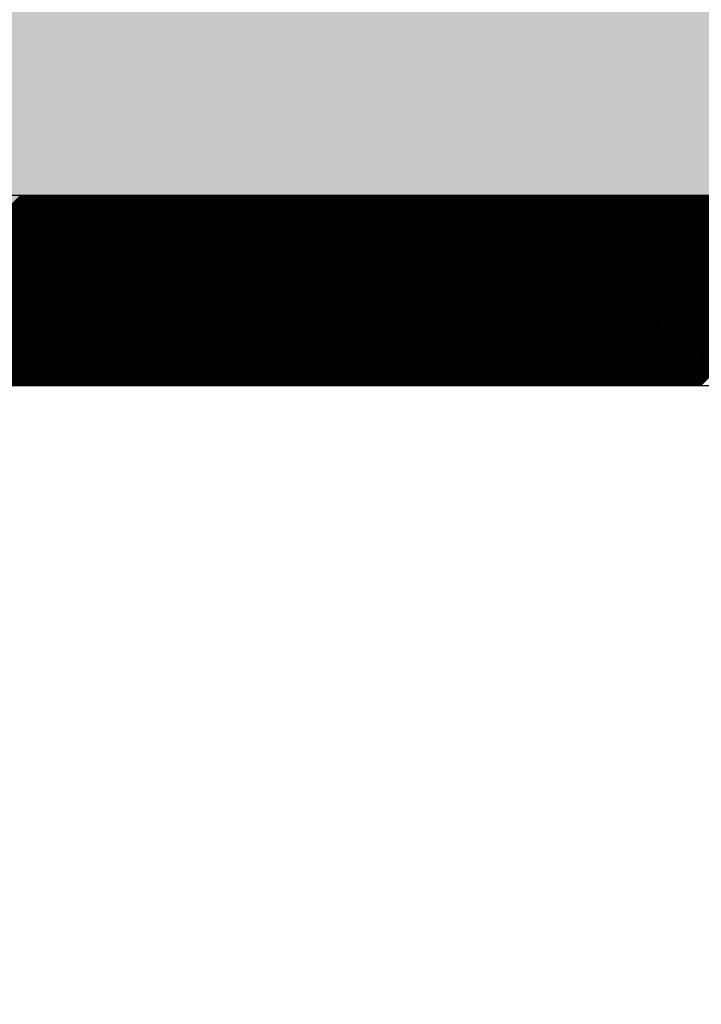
# Model space of a CAD drawing. Extents: x 3940905 to 4145695, y 925352 to 1109797.
# Tile 264 of 656: x 3979887 to 3979977, y 1099017 to 1099146. Entities that reach past the tile are written whole.
import ezdxf

# ---------------------------------------------------------------- set-up
doc = ezdxf.new("R2010")
doc.units = 0
doc.header["$LTSCALE"] = 750
doc.header["$MEASUREMENT"] = 0
doc.layers.get('0').update_dxf_attribs({"linetype": 'CONTINUOUS', "lineweight": 0})
doc.layers.add('CKD Equipments', color=252, linetype='CONTINUOUS', lineweight=0)
doc.layers.add('COLUMN', color=1, linetype='CONTINUOUS', lineweight=9)

# ---------------------------------------------------------------- blocks, each defined once
blk = doc.blocks.new('COLUMN')
at = {"layer": 'COLUMN'}
h = blk.add_hatch(color=1, dxfattribs=at)
h.dxf.hatch_style = 1
h.paths.add_polyline_path([(2683498.96, 965771.06), (2684447.96, 965771.06), (2684447.96, 965331.06), (2683498.96, 965331.06)])
h.paths.add_polyline_path([(2684237.96, 970191.06), (2683498.96, 970191.06), (2683498.96, 969191.06), (2684237.96, 969191.06)])
h.paths.add_polyline_path([(2687442.96, 969266.06), (2687037.96, 969266.06), (2687037.96, 970031.06), (2687442.96, 970031.06)])
h.paths.add_polyline_path([(2687107.96, 972041.45), (2687643.96, 972041.45), (2687643.96, 971756.06), (2687107.96, 971756.06)])
h.paths.add_polyline_path([(2683498.96, 973491.06), (2684407.96, 973491.06), (2684407.96, 973041.06), (2683498.96, 973041.06)])
h.paths.add_polyline_path([(2683648.96, 975761.06), (2683977.96, 975761.06), (2683977.96, 975211.06), (2683648.96, 975211.06)])
h.paths.add_polyline_path([(2686977.96, 975811.06), (2687727.96, 975811.06), (2687727.96, 975476.06), (2686977.96, 975476.06)])
h.paths.add_polyline_path([(2689868.96, 975851.06), (2689027.96, 975851.06), (2689027.96, 975556.06), (2689868.96, 975556.06)])
h.paths.add_polyline_path([(2686977.96, 973346.06), (2687643.96, 973346.06), (2687643.96, 973116.06), (2686977.96, 973116.06)])
h.paths.add_polyline_path([(2683823.96, 977646.06), (2684028.96, 977646.06), (2684028.96, 977211.06), (2683823.96, 977211.06)])
h.paths.add_polyline_path([(2683823.96, 979911.06), (2684103.96, 979911.06), (2684103.96, 980241.06), (2683823.96, 980241.06)])
h.paths.add_polyline_path([(2687803.96, 979891.06), (2688003.96, 979891.06), (2688003.96, 980241.06), (2687803.96, 980241.06)])
h.paths.add_polyline_path([(2691583.96, 979836.06), (2692013.96, 979836.06), (2692013.96, 980241.06), (2691583.96, 980241.06)])
h.paths.add_polyline_path([(2691695.96, 977346.06), (2692013.96, 977346.06), (2692013.96, 976786.06), (2691695.96, 976786.06)])
h.paths.add_polyline_path([(2687442.96, 965841.06), (2686812.96, 965841.06), (2686812.96, 965401.06), (2687442.96, 965401.06)])
h.paths.add_polyline_path([(2687467.96, 963421.06), (2686702.96, 963421.06), (2686702.96, 962976.06), (2687467.96, 962976.06)])
h.paths.add_polyline_path([(2684167.96, 963191.06), (2683398.96, 963191.06), (2683398.96, 962446.06), (2684167.96, 962446.06)])
h.paths.add_polyline_path([(2684447.96, 958916.06), (2683398.96, 958916.06), (2683398.96, 959356.06), (2684447.96, 959356.06)])
h.paths.add_polyline_path([(2684447.96, 957356.06), (2683413.96, 957356.06), (2683413.96, 956916.06), (2684447.96, 956916.06)])
h.paths.add_polyline_path([(2687457.96, 957436.06), (2686707.96, 957436.06), (2686707.96, 956996.06), (2687457.96, 956996.06)])
h.paths.add_polyline_path([(2687452.96, 959516.06), (2686692.96, 959516.06), (2686692.96, 959086.06), (2687452.96, 959086.06)])
h.paths.add_polyline_path([(2683413.96, 953326.06), (2684312.96, 953326.06), (2684312.96, 953776.06), (2683413.96, 953776.06)])
h.paths.add_polyline_path([(2683293.96, 952396.06), (2683767.96, 952396.06), (2683767.96, 951976.06), (2683293.96, 951976.06)])
h.paths.add_polyline_path([(2682463.96, 977841.06), (2681833.96, 977841.06), (2681833.96, 977051.06), (2682463.96, 977051.06)])
at = {"color": 2}
blk.add_lwpolyline([(2682463.96, 977841.06), (2681833.96, 977841.06), (2681833.96, 977051.06), (2682463.96, 977051.06)], close=True, dxfattribs=at)
at = {"layer": 'COLUMN', "color": 1}
blk.add_lwpolyline([(2682463.96, 977841.06), (2681833.96, 977841.06), (2681833.96, 977051.06), (2682463.96, 977051.06)], close=True, dxfattribs=at)

msp = doc.modelspace()

# ---------------------------------------------------------------- linework, layer by layer
at = {"layer": 'CKD Equipments', "lineweight": -2, "ltscale": 0.2}
for p, q in [((3980462.62, 1099123.33), (3979797.62, 1099123.33)), ((3980462.62, 1099123.33), (3979797.62, 1099123.33)), ((3980437.62, 1099098.33), (3979822.62, 1099098.33))]:
    msp.add_line(p, q, dxfattribs=at)
at = {"layer": 'CKD Equipments', "color": 43, "linetype": 'Continuous', "lineweight": -2, "ltscale": 0.2}
for p, q in [((3979862.27, 1099098.33), (3979887.27, 1099123.33)), ((3979862.45, 1099098.33), (3979887.45, 1099123.33)), ((3979862.62, 1099098.33), (3979887.62, 1099123.33)), ((3979862.8, 1099098.33), (3979887.8, 1099123.33)), ((3979862.98, 1099098.33), (3979887.98, 1099123.33)), ((3979863.15, 1099098.33), (3979888.15, 1099123.33)), ((3979863.33, 1099098.33), (3979888.33, 1099123.33)), ((3979863.51, 1099098.33), (3979888.51, 1099123.33)), ((3979863.68, 1099098.33), (3979888.68, 1099123.33)), ((3979863.86, 1099098.33), (3979888.86, 1099123.33)), ((3979864.04, 1099098.33), (3979889.04, 1099123.33)), ((3979864.21, 1099098.33), (3979889.21, 1099123.33)), ((3979864.39, 1099098.33), (3979889.39, 1099123.33)), ((3979864.57, 1099098.33), (3979889.57, 1099123.33)), ((3979864.74, 1099098.33), (3979889.74, 1099123.33)), ((3979864.92, 1099098.33), (3979889.92, 1099123.33)), ((3979865.1, 1099098.33), (3979890.1, 1099123.33)), ((3979865.27, 1099098.33), (3979890.27, 1099123.33)), ((3979865.45, 1099098.33), (3979890.45, 1099123.33)), ((3979865.63, 1099098.33), (3979890.63, 1099123.33)), ((3979865.8, 1099098.33), (3979890.8, 1099123.33)), ((3979865.98, 1099098.33), (3979890.98, 1099123.33)), ((3979866.16, 1099098.33), (3979891.16, 1099123.33)), ((3979866.34, 1099098.33), (3979891.34, 1099123.33)), ((3979866.51, 1099098.33), (3979891.51, 1099123.33)), ((3979866.69, 1099098.33), (3979891.69, 1099123.33)), ((3979866.87, 1099098.33), (3979891.87, 1099123.33)), ((3979867.04, 1099098.33), (3979892.04, 1099123.33)), ((3979867.22, 1099098.33), (3979892.22, 1099123.33)), ((3979867.4, 1099098.33), (3979892.4, 1099123.33)), ((3979867.57, 1099098.33), (3979892.57, 1099123.33)), ((3979867.75, 1099098.33), (3979892.75, 1099123.33)), ((3979867.93, 1099098.33), (3979892.93, 1099123.33)), ((3979868.1, 1099098.33), (3979893.1, 1099123.33)), ((3979868.28, 1099098.33), (3979893.28, 1099123.33)), ((3979868.46, 1099098.33), (3979893.46, 1099123.33)), ((3979868.63, 1099098.33), (3979893.63, 1099123.33)), ((3979868.81, 1099098.33), (3979893.81, 1099123.33)), ((3979868.99, 1099098.33), (3979893.99, 1099123.33)), ((3979869.16, 1099098.33), (3979894.16, 1099123.33)), ((3979869.34, 1099098.33), (3979894.34, 1099123.33)), ((3979869.52, 1099098.33), (3979894.52, 1099123.33)), ((3979869.69, 1099098.33), (3979894.69, 1099123.33)), ((3979869.87, 1099098.33), (3979894.87, 1099123.33)), ((3979870.05, 1099098.33), (3979895.05, 1099123.33)), ((3979870.22, 1099098.33), (3979895.22, 1099123.33)), ((3979870.4, 1099098.33), (3979895.4, 1099123.33)), ((3979870.58, 1099098.33), (3979895.58, 1099123.33)), ((3979870.75, 1099098.33), (3979895.75, 1099123.33)), ((3979870.93, 1099098.33), (3979895.93, 1099123.33)), ((3979871.11, 1099098.33), (3979896.11, 1099123.33)), ((3979871.28, 1099098.33), (3979896.28, 1099123.33)), ((3979871.46, 1099098.33), (3979896.46, 1099123.33)), ((3979871.64, 1099098.33), (3979896.64, 1099123.33)), ((3979871.82, 1099098.33), (3979896.82, 1099123.33)), ((3979871.99, 1099098.33), (3979896.99, 1099123.33)), ((3979872.17, 1099098.33), (3979897.17, 1099123.33)), ((3979872.35, 1099098.33), (3979897.35, 1099123.33)), ((3979872.52, 1099098.33), (3979897.52, 1099123.33)), ((3979872.7, 1099098.33), (3979897.7, 1099123.33)), ((3979872.88, 1099098.33), (3979897.88, 1099123.33)), ((3979873.05, 1099098.33), (3979898.05, 1099123.33)), ((3979873.23, 1099098.33), (3979898.23, 1099123.33)), ((3979873.41, 1099098.33), (3979898.41, 1099123.33)), ((3979873.58, 1099098.33), (3979898.58, 1099123.33)), ((3979873.76, 1099098.33), (3979898.76, 1099123.33)), ((3979873.94, 1099098.33), (3979898.94, 1099123.33)), ((3979874.11, 1099098.33), (3979899.11, 1099123.33)), ((3979874.29, 1099098.33), (3979899.29, 1099123.33)), ((3979874.47, 1099098.33), (3979899.47, 1099123.33)), ((3979874.64, 1099098.33), (3979899.64, 1099123.33)), ((3979874.82, 1099098.33), (3979899.82, 1099123.33)), ((3979875, 1099098.33), (3979900, 1099123.33)), ((3979875.17, 1099098.33), (3979900.17, 1099123.33)), ((3979875.35, 1099098.33), (3979900.35, 1099123.33)), ((3979875.53, 1099098.33), (3979900.53, 1099123.33)), ((3979875.7, 1099098.33), (3979900.7, 1099123.33)), ((3979875.88, 1099098.33), (3979900.88, 1099123.33)), ((3979876.06, 1099098.33), (3979901.06, 1099123.33)), ((3979876.23, 1099098.33), (3979901.23, 1099123.33)), ((3979876.41, 1099098.33), (3979901.41, 1099123.33)), ((3979876.59, 1099098.33), (3979901.59, 1099123.33)), ((3979876.77, 1099098.33), (3979901.77, 1099123.33)), ((3979876.94, 1099098.33), (3979901.94, 1099123.33)), ((3979877.12, 1099098.33), (3979902.12, 1099123.33)), ((3979877.3, 1099098.33), (3979902.3, 1099123.33)), ((3979877.47, 1099098.33), (3979902.47, 1099123.33)), ((3979877.65, 1099098.33), (3979902.65, 1099123.33)), ((3979877.83, 1099098.33), (3979902.83, 1099123.33)), ((3979878, 1099098.33), (3979903, 1099123.33)), ((3979878.18, 1099098.33), (3979903.18, 1099123.33)), ((3979878.36, 1099098.33), (3979903.36, 1099123.33)), ((3979878.53, 1099098.33), (3979903.53, 1099123.33)), ((3979878.71, 1099098.33), (3979903.71, 1099123.33)), ((3979878.89, 1099098.33), (3979903.89, 1099123.33)), ((3979879.06, 1099098.33), (3979904.06, 1099123.33)), ((3979879.24, 1099098.33), (3979904.24, 1099123.33)), ((3979879.42, 1099098.33), (3979904.42, 1099123.33)), ((3979879.59, 1099098.33), (3979904.59, 1099123.33)), ((3979879.77, 1099098.33), (3979904.77, 1099123.33)), ((3979879.95, 1099098.33), (3979904.95, 1099123.33)), ((3979880.12, 1099098.33), (3979905.12, 1099123.33)), ((3979880.3, 1099098.33), (3979905.3, 1099123.33)), ((3979880.48, 1099098.33), (3979905.48, 1099123.33)), ((3979880.65, 1099098.33), (3979905.65, 1099123.33)), ((3979880.83, 1099098.33), (3979905.83, 1099123.33)), ((3979881.01, 1099098.33), (3979906.01, 1099123.33)), ((3979881.18, 1099098.33), (3979906.18, 1099123.33)), ((3979881.36, 1099098.33), (3979906.36, 1099123.33)), ((3979881.54, 1099098.33), (3979906.54, 1099123.33)), ((3979881.71, 1099098.33), (3979906.71, 1099123.33)), ((3979881.89, 1099098.33), (3979906.89, 1099123.33)), ((3979882.07, 1099098.33), (3979907.07, 1099123.33)), ((3979882.25, 1099098.33), (3979907.25, 1099123.33)), ((3979882.42, 1099098.33), (3979907.42, 1099123.33)), ((3979882.6, 1099098.33), (3979907.6, 1099123.33)), ((3979882.78, 1099098.33), (3979907.78, 1099123.33)), ((3979882.95, 1099098.33), (3979907.95, 1099123.33)), ((3979883.13, 1099098.33), (3979908.13, 1099123.33)), ((3979883.31, 1099098.33), (3979908.31, 1099123.33)), ((3979883.48, 1099098.33), (3979908.48, 1099123.33)), ((3979883.66, 1099098.33), (3979908.66, 1099123.33)), ((3979883.84, 1099098.33), (3979908.84, 1099123.33)), ((3979884.01, 1099098.33), (3979909.01, 1099123.33)), ((3979884.19, 1099098.33), (3979909.19, 1099123.33)), ((3979884.37, 1099098.33), (3979909.37, 1099123.33)), ((3979884.54, 1099098.33), (3979909.54, 1099123.33)), ((3979884.72, 1099098.33), (3979909.72, 1099123.33)), ((3979884.9, 1099098.33), (3979909.9, 1099123.33)), ((3979885.07, 1099098.33), (3979910.07, 1099123.33)), ((3979885.25, 1099098.33), (3979910.25, 1099123.33)), ((3979885.43, 1099098.33), (3979910.43, 1099123.33)), ((3979885.6, 1099098.33), (3979910.6, 1099123.33)), ((3979885.78, 1099098.33), (3979910.78, 1099123.33)), ((3979885.96, 1099098.33), (3979910.96, 1099123.33)), ((3979886.13, 1099098.33), (3979911.13, 1099123.33)), ((3979886.31, 1099098.33), (3979911.31, 1099123.33)), ((3979886.49, 1099098.33), (3979911.49, 1099123.33)), ((3979886.66, 1099098.33), (3979911.66, 1099123.33)), ((3979886.84, 1099098.33), (3979911.84, 1099123.33)), ((3979887.02, 1099098.33), (3979912.02, 1099123.33)), ((3979887.19, 1099098.33), (3979912.19, 1099123.33)), ((3979887.37, 1099098.33), (3979912.37, 1099123.33)), ((3979887.55, 1099098.33), (3979912.55, 1099123.33)), ((3979887.73, 1099098.33), (3979912.73, 1099123.33)), ((3979887.9, 1099098.33), (3979912.9, 1099123.33)), ((3979888.08, 1099098.33), (3979913.08, 1099123.33)), ((3979888.26, 1099098.33), (3979913.26, 1099123.33)), ((3979888.43, 1099098.33), (3979913.43, 1099123.33)), ((3979888.61, 1099098.33), (3979913.61, 1099123.33)), ((3979888.79, 1099098.33), (3979913.79, 1099123.33)), ((3979888.96, 1099098.33), (3979913.96, 1099123.33)), ((3979889.14, 1099098.33), (3979914.14, 1099123.33)), ((3979889.32, 1099098.33), (3979914.32, 1099123.33)), ((3979889.49, 1099098.33), (3979914.49, 1099123.33)), ((3979889.67, 1099098.33), (3979914.67, 1099123.33)), ((3979889.85, 1099098.33), (3979914.85, 1099123.33)), ((3979890.02, 1099098.33), (3979915.02, 1099123.33)), ((3979890.2, 1099098.33), (3979915.2, 1099123.33)), ((3979890.38, 1099098.33), (3979915.38, 1099123.33)), ((3979890.55, 1099098.33), (3979915.55, 1099123.33)), ((3979890.73, 1099098.33), (3979915.73, 1099123.33)), ((3979890.91, 1099098.33), (3979915.91, 1099123.33)), ((3979891.08, 1099098.33), (3979916.08, 1099123.33)), ((3979891.26, 1099098.33), (3979916.26, 1099123.33)), ((3979891.44, 1099098.33), (3979916.44, 1099123.33)), ((3979891.61, 1099098.33), (3979916.61, 1099123.33)), ((3979891.79, 1099098.33), (3979916.79, 1099123.33)), ((3979891.97, 1099098.33), (3979916.97, 1099123.33)), ((3979892.14, 1099098.33), (3979917.14, 1099123.33)), ((3979892.32, 1099098.33), (3979917.32, 1099123.33)), ((3979892.5, 1099098.33), (3979917.5, 1099123.33)), ((3979892.67, 1099098.33), (3979917.67, 1099123.33)), ((3979892.85, 1099098.33), (3979917.85, 1099123.33)), ((3979893.03, 1099098.33), (3979918.03, 1099123.33)), ((3979893.21, 1099098.33), (3979918.21, 1099123.33)), ((3979893.38, 1099098.33), (3979918.38, 1099123.33)), ((3979893.56, 1099098.33), (3979918.56, 1099123.33)), ((3979893.74, 1099098.33), (3979918.74, 1099123.33)), ((3979893.91, 1099098.33), (3979918.91, 1099123.33)), ((3979894.09, 1099098.33), (3979919.09, 1099123.33)), ((3979894.27, 1099098.33), (3979919.27, 1099123.33)), ((3979894.44, 1099098.33), (3979919.44, 1099123.33)), ((3979894.62, 1099098.33), (3979919.62, 1099123.33)), ((3979894.8, 1099098.33), (3979919.8, 1099123.33)), ((3979894.97, 1099098.33), (3979919.97, 1099123.33)), ((3979895.15, 1099098.33), (3979920.15, 1099123.33)), ((3979895.33, 1099098.33), (3979920.33, 1099123.33)), ((3979895.5, 1099098.33), (3979920.5, 1099123.33)), ((3979895.68, 1099098.33), (3979920.68, 1099123.33)), ((3979895.86, 1099098.33), (3979920.86, 1099123.33)), ((3979896.03, 1099098.33), (3979921.03, 1099123.33)), ((3979896.21, 1099098.33), (3979921.21, 1099123.33)), ((3979896.39, 1099098.33), (3979921.39, 1099123.33)), ((3979896.56, 1099098.33), (3979921.56, 1099123.33)), ((3979896.74, 1099098.33), (3979921.74, 1099123.33)), ((3979896.92, 1099098.33), (3979921.92, 1099123.33)), ((3979897.09, 1099098.33), (3979922.09, 1099123.33)), ((3979897.27, 1099098.33), (3979922.27, 1099123.33)), ((3979897.45, 1099098.33), (3979922.45, 1099123.33)), ((3979897.62, 1099098.33), (3979922.62, 1099123.33)), ((3979897.8, 1099098.33), (3979922.8, 1099123.33)), ((3979897.98, 1099098.33), (3979922.98, 1099123.33)), ((3979898.16, 1099098.33), (3979923.16, 1099123.33)), ((3979898.33, 1099098.33), (3979923.33, 1099123.33)), ((3979898.51, 1099098.33), (3979923.51, 1099123.33)), ((3979898.69, 1099098.33), (3979923.69, 1099123.33)), ((3979898.86, 1099098.33), (3979923.86, 1099123.33)), ((3979899.04, 1099098.33), (3979924.04, 1099123.33)), ((3979899.22, 1099098.33), (3979924.22, 1099123.33)), ((3979899.39, 1099098.33), (3979924.39, 1099123.33)), ((3979899.57, 1099098.33), (3979924.57, 1099123.33)), ((3979899.75, 1099098.33), (3979924.75, 1099123.33)), ((3979899.92, 1099098.33), (3979924.92, 1099123.33)), ((3979900.1, 1099098.33), (3979925.1, 1099123.33)), ((3979900.28, 1099098.33), (3979925.28, 1099123.33)), ((3979900.45, 1099098.33), (3979925.45, 1099123.33)), ((3979900.63, 1099098.33), (3979925.63, 1099123.33)), ((3979900.81, 1099098.33), (3979925.81, 1099123.33)), ((3979900.98, 1099098.33), (3979925.98, 1099123.33)), ((3979901.16, 1099098.33), (3979926.16, 1099123.33)), ((3979901.34, 1099098.33), (3979926.34, 1099123.33)), ((3979901.51, 1099098.33), (3979926.51, 1099123.33)), ((3979901.69, 1099098.33), (3979926.69, 1099123.33)), ((3979901.87, 1099098.33), (3979926.87, 1099123.33)), ((3979902.04, 1099098.33), (3979927.04, 1099123.33)), ((3979902.22, 1099098.33), (3979927.22, 1099123.33)), ((3979902.4, 1099098.33), (3979927.4, 1099123.33)), ((3979902.57, 1099098.33), (3979927.57, 1099123.33)), ((3979902.75, 1099098.33), (3979927.75, 1099123.33)), ((3979902.93, 1099098.33), (3979927.93, 1099123.33)), ((3979903.1, 1099098.33), (3979928.1, 1099123.33)), ((3979903.28, 1099098.33), (3979928.28, 1099123.33)), ((3979903.46, 1099098.33), (3979928.46, 1099123.33)), ((3979903.64, 1099098.33), (3979928.64, 1099123.33)), ((3979903.81, 1099098.33), (3979928.81, 1099123.33)), ((3979903.99, 1099098.33), (3979928.99, 1099123.33)), ((3979904.17, 1099098.33), (3979929.17, 1099123.33)), ((3979904.34, 1099098.33), (3979929.34, 1099123.33)), ((3979904.52, 1099098.33), (3979929.52, 1099123.33)), ((3979904.7, 1099098.33), (3979929.7, 1099123.33)), ((3979904.87, 1099098.33), (3979929.87, 1099123.33)), ((3979905.05, 1099098.33), (3979930.05, 1099123.33)), ((3979905.23, 1099098.33), (3979930.23, 1099123.33)), ((3979905.4, 1099098.33), (3979930.4, 1099123.33)), ((3979905.58, 1099098.33), (3979930.58, 1099123.33)), ((3979905.76, 1099098.33), (3979930.76, 1099123.33)), ((3979905.93, 1099098.33), (3979930.93, 1099123.33)), ((3979906.11, 1099098.33), (3979931.11, 1099123.33)), ((3979906.29, 1099098.33), (3979931.29, 1099123.33)), ((3979906.46, 1099098.33), (3979931.46, 1099123.33)), ((3979906.64, 1099098.33), (3979931.64, 1099123.33)), ((3979906.82, 1099098.33), (3979931.82, 1099123.33)), ((3979906.99, 1099098.33), (3979931.99, 1099123.33)), ((3979907.17, 1099098.33), (3979932.17, 1099123.33)), ((3979907.35, 1099098.33), (3979932.35, 1099123.33)), ((3979907.52, 1099098.33), (3979932.52, 1099123.33)), ((3979907.7, 1099098.33), (3979932.7, 1099123.33)), ((3979907.88, 1099098.33), (3979932.88, 1099123.33)), ((3979908.05, 1099098.33), (3979933.05, 1099123.33)), ((3979908.23, 1099098.33), (3979933.23, 1099123.33)), ((3979908.41, 1099098.33), (3979933.41, 1099123.33)), ((3979908.58, 1099098.33), (3979933.58, 1099123.33)), ((3979908.76, 1099098.33), (3979933.76, 1099123.33)), ((3979908.94, 1099098.33), (3979933.94, 1099123.33)), ((3979909.12, 1099098.33), (3979934.12, 1099123.33)), ((3979909.29, 1099098.33), (3979934.29, 1099123.33)), ((3979909.47, 1099098.33), (3979934.47, 1099123.33)), ((3979909.65, 1099098.33), (3979934.65, 1099123.33)), ((3979909.82, 1099098.33), (3979934.82, 1099123.33)), ((3979910, 1099098.33), (3979935, 1099123.33)), ((3979910.18, 1099098.33), (3979935.18, 1099123.33)), ((3979910.35, 1099098.33), (3979935.35, 1099123.33)), ((3979910.53, 1099098.33), (3979935.53, 1099123.33)), ((3979910.71, 1099098.33), (3979935.71, 1099123.33)), ((3979910.88, 1099098.33), (3979935.88, 1099123.33)), ((3979911.06, 1099098.33), (3979936.06, 1099123.33)), ((3979911.24, 1099098.33), (3979936.24, 1099123.33)), ((3979911.41, 1099098.33), (3979936.41, 1099123.33)), ((3979911.59, 1099098.33), (3979936.59, 1099123.33)), ((3979911.77, 1099098.33), (3979936.77, 1099123.33)), ((3979911.94, 1099098.33), (3979936.94, 1099123.33)), ((3979912.12, 1099098.33), (3979937.12, 1099123.33)), ((3979912.3, 1099098.33), (3979937.3, 1099123.33)), ((3979912.47, 1099098.33), (3979937.47, 1099123.33)), ((3979912.65, 1099098.33), (3979937.65, 1099123.33)), ((3979912.83, 1099098.33), (3979937.83, 1099123.33)), ((3979913, 1099098.33), (3979938, 1099123.33)), ((3979913.18, 1099098.33), (3979938.18, 1099123.33)), ((3979913.36, 1099098.33), (3979938.36, 1099123.33)), ((3979913.53, 1099098.33), (3979938.53, 1099123.33)), ((3979913.71, 1099098.33), (3979938.71, 1099123.33)), ((3979913.89, 1099098.33), (3979938.89, 1099123.33)), ((3979914.06, 1099098.33), (3979939.06, 1099123.33)), ((3979914.24, 1099098.33), (3979939.24, 1099123.33)), ((3979914.42, 1099098.33), (3979939.42, 1099123.33)), ((3979914.6, 1099098.33), (3979939.6, 1099123.33)), ((3979914.77, 1099098.33), (3979939.77, 1099123.33)), ((3979914.95, 1099098.33), (3979939.95, 1099123.33)), ((3979915.13, 1099098.33), (3979940.13, 1099123.33)), ((3979915.3, 1099098.33), (3979940.3, 1099123.33)), ((3979915.48, 1099098.33), (3979940.48, 1099123.33)), ((3979915.66, 1099098.33), (3979940.66, 1099123.33)), ((3979915.83, 1099098.33), (3979940.83, 1099123.33)), ((3979916.01, 1099098.33), (3979941.01, 1099123.33)), ((3979916.19, 1099098.33), (3979941.19, 1099123.33)), ((3979916.36, 1099098.33), (3979941.36, 1099123.33)), ((3979916.54, 1099098.33), (3979941.54, 1099123.33)), ((3979916.72, 1099098.33), (3979941.72, 1099123.33)), ((3979916.89, 1099098.33), (3979941.89, 1099123.33)), ((3979917.07, 1099098.33), (3979942.07, 1099123.33)), ((3979917.25, 1099098.33), (3979942.25, 1099123.33)), ((3979917.42, 1099098.33), (3979942.42, 1099123.33)), ((3979917.6, 1099098.33), (3979942.6, 1099123.33)), ((3979917.78, 1099098.33), (3979942.78, 1099123.33)), ((3979917.95, 1099098.33), (3979942.95, 1099123.33)), ((3979918.13, 1099098.33), (3979943.13, 1099123.33)), ((3979918.31, 1099098.33), (3979943.31, 1099123.33)), ((3979918.48, 1099098.33), (3979943.48, 1099123.33)), ((3979918.66, 1099098.33), (3979943.66, 1099123.33)), ((3979918.84, 1099098.33), (3979943.84, 1099123.33)), ((3979919.01, 1099098.33), (3979944.01, 1099123.33)), ((3979919.19, 1099098.33), (3979944.19, 1099123.33)), ((3979919.37, 1099098.33), (3979944.37, 1099123.33)), ((3979919.55, 1099098.33), (3979944.55, 1099123.33)), ((3979919.72, 1099098.33), (3979944.72, 1099123.33)), ((3979919.9, 1099098.33), (3979944.9, 1099123.33)), ((3979920.08, 1099098.33), (3979945.08, 1099123.33)), ((3979920.25, 1099098.33), (3979945.25, 1099123.33)), ((3979920.43, 1099098.33), (3979945.43, 1099123.33)), ((3979920.61, 1099098.33), (3979945.61, 1099123.33)), ((3979920.78, 1099098.33), (3979945.78, 1099123.33)), ((3979920.96, 1099098.33), (3979945.96, 1099123.33)), ((3979921.14, 1099098.33), (3979946.14, 1099123.33)), ((3979921.31, 1099098.33), (3979946.31, 1099123.33)), ((3979921.49, 1099098.33), (3979946.49, 1099123.33)), ((3979921.67, 1099098.33), (3979946.67, 1099123.33)), ((3979921.84, 1099098.33), (3979946.84, 1099123.33)), ((3979922.02, 1099098.33), (3979947.02, 1099123.33)), ((3979922.2, 1099098.33), (3979947.2, 1099123.33)), ((3979922.37, 1099098.33), (3979947.37, 1099123.33)), ((3979922.55, 1099098.33), (3979947.55, 1099123.33)), ((3979922.73, 1099098.33), (3979947.73, 1099123.33)), ((3979922.9, 1099098.33), (3979947.9, 1099123.33)), ((3979923.08, 1099098.33), (3979948.08, 1099123.33)), ((3979923.26, 1099098.33), (3979948.26, 1099123.33)), ((3979923.43, 1099098.33), (3979948.43, 1099123.33)), ((3979923.61, 1099098.33), (3979948.61, 1099123.33)), ((3979923.79, 1099098.33), (3979948.79, 1099123.33)), ((3979923.96, 1099098.33), (3979948.96, 1099123.33)), ((3979924.14, 1099098.33), (3979949.14, 1099123.33)), ((3979924.32, 1099098.33), (3979949.32, 1099123.33)), ((3979924.49, 1099098.33), (3979949.49, 1099123.33)), ((3979924.67, 1099098.33), (3979949.67, 1099123.33)), ((3979924.85, 1099098.33), (3979949.85, 1099123.33)), ((3979925.03, 1099098.33), (3979950.03, 1099123.33)), ((3979925.2, 1099098.33), (3979950.2, 1099123.33)), ((3979925.38, 1099098.33), (3979950.38, 1099123.33)), ((3979925.56, 1099098.33), (3979950.56, 1099123.33)), ((3979925.73, 1099098.33), (3979950.73, 1099123.33)), ((3979925.91, 1099098.33), (3979950.91, 1099123.33)), ((3979926.09, 1099098.33), (3979951.09, 1099123.33)), ((3979926.26, 1099098.33), (3979951.26, 1099123.33)), ((3979926.44, 1099098.33), (3979951.44, 1099123.33)), ((3979926.62, 1099098.33), (3979951.62, 1099123.33)), ((3979926.79, 1099098.33), (3979951.79, 1099123.33)), ((3979926.97, 1099098.33), (3979951.97, 1099123.33)), ((3979927.15, 1099098.33), (3979952.15, 1099123.33)), ((3979927.32, 1099098.33), (3979952.32, 1099123.33)), ((3979927.5, 1099098.33), (3979952.5, 1099123.33)), ((3979927.68, 1099098.33), (3979952.68, 1099123.33)), ((3979927.85, 1099098.33), (3979952.85, 1099123.33)), ((3979928.03, 1099098.33), (3979953.03, 1099123.33)), ((3979928.21, 1099098.33), (3979953.21, 1099123.33)), ((3979928.38, 1099098.33), (3979953.38, 1099123.33)), ((3979928.56, 1099098.33), (3979953.56, 1099123.33)), ((3979928.74, 1099098.33), (3979953.74, 1099123.33)), ((3979928.91, 1099098.33), (3979953.91, 1099123.33)), ((3979929.09, 1099098.33), (3979954.09, 1099123.33)), ((3979929.27, 1099098.33), (3979954.27, 1099123.33)), ((3979929.44, 1099098.33), (3979954.44, 1099123.33)), ((3979929.62, 1099098.33), (3979954.62, 1099123.33)), ((3979929.8, 1099098.33), (3979954.8, 1099123.33)), ((3979929.97, 1099098.33), (3979954.97, 1099123.33)), ((3979930.15, 1099098.33), (3979955.15, 1099123.33)), ((3979930.33, 1099098.33), (3979955.33, 1099123.33)), ((3979930.51, 1099098.33), (3979955.51, 1099123.33)), ((3979930.68, 1099098.33), (3979955.68, 1099123.33)), ((3979930.86, 1099098.33), (3979955.86, 1099123.33)), ((3979931.04, 1099098.33), (3979956.04, 1099123.33)), ((3979931.21, 1099098.33), (3979956.21, 1099123.33)), ((3979931.39, 1099098.33), (3979956.39, 1099123.33)), ((3979931.57, 1099098.33), (3979956.57, 1099123.33)), ((3979931.74, 1099098.33), (3979956.74, 1099123.33)), ((3979931.92, 1099098.33), (3979956.92, 1099123.33)), ((3979932.1, 1099098.33), (3979957.1, 1099123.33)), ((3979932.27, 1099098.33), (3979957.27, 1099123.33)), ((3979932.45, 1099098.33), (3979957.45, 1099123.33)), ((3979932.63, 1099098.33), (3979957.63, 1099123.33)), ((3979932.8, 1099098.33), (3979957.8, 1099123.33)), ((3979932.98, 1099098.33), (3979957.98, 1099123.33)), ((3979933.16, 1099098.33), (3979958.16, 1099123.33)), ((3979933.33, 1099098.33), (3979958.33, 1099123.33)), ((3979933.51, 1099098.33), (3979958.51, 1099123.33)), ((3979933.69, 1099098.33), (3979958.69, 1099123.33)), ((3979933.86, 1099098.33), (3979958.86, 1099123.33)), ((3979934.04, 1099098.33), (3979959.04, 1099123.33)), ((3979934.22, 1099098.33), (3979959.22, 1099123.33)), ((3979934.39, 1099098.33), (3979959.39, 1099123.33)), ((3979934.57, 1099098.33), (3979959.57, 1099123.33)), ((3979934.75, 1099098.33), (3979959.75, 1099123.33)), ((3979934.92, 1099098.33), (3979959.92, 1099123.33)), ((3979935.1, 1099098.33), (3979960.1, 1099123.33)), ((3979935.28, 1099098.33), (3979960.28, 1099123.33)), ((3979935.45, 1099098.33), (3979960.45, 1099123.33)), ((3979935.63, 1099098.33), (3979960.63, 1099123.33)), ((3979935.81, 1099098.33), (3979960.81, 1099123.33)), ((3979935.99, 1099098.33), (3979960.99, 1099123.33)), ((3979936.16, 1099098.33), (3979961.16, 1099123.33)), ((3979936.34, 1099098.33), (3979961.34, 1099123.33)), ((3979936.52, 1099098.33), (3979961.52, 1099123.33)), ((3979936.69, 1099098.33), (3979961.69, 1099123.33)), ((3979936.87, 1099098.33), (3979961.87, 1099123.33)), ((3979937.05, 1099098.33), (3979962.05, 1099123.33)), ((3979937.22, 1099098.33), (3979962.22, 1099123.33)), ((3979937.4, 1099098.33), (3979962.4, 1099123.33)), ((3979937.58, 1099098.33), (3979962.58, 1099123.33)), ((3979937.75, 1099098.33), (3979962.75, 1099123.33)), ((3979937.93, 1099098.33), (3979962.93, 1099123.33)), ((3979938.11, 1099098.33), (3979963.11, 1099123.33)), ((3979938.28, 1099098.33), (3979963.28, 1099123.33)), ((3979938.46, 1099098.33), (3979963.46, 1099123.33)), ((3979938.64, 1099098.33), (3979963.64, 1099123.33)), ((3979938.81, 1099098.33), (3979963.81, 1099123.33)), ((3979938.99, 1099098.33), (3979963.99, 1099123.33)), ((3979939.17, 1099098.33), (3979964.17, 1099123.33)), ((3979939.34, 1099098.33), (3979964.34, 1099123.33)), ((3979939.52, 1099098.33), (3979964.52, 1099123.33)), ((3979939.7, 1099098.33), (3979964.7, 1099123.33)), ((3979939.87, 1099098.33), (3979964.87, 1099123.33)), ((3979940.05, 1099098.33), (3979965.05, 1099123.33)), ((3979940.23, 1099098.33), (3979965.23, 1099123.33)), ((3979940.4, 1099098.33), (3979965.4, 1099123.33)), ((3979940.58, 1099098.33), (3979965.58, 1099123.33)), ((3979940.76, 1099098.33), (3979965.76, 1099123.33)), ((3979940.93, 1099098.33), (3979965.93, 1099123.33)), ((3979941.11, 1099098.33), (3979966.11, 1099123.33)), ((3979941.29, 1099098.33), (3979966.29, 1099123.33)), ((3979941.47, 1099098.33), (3979966.47, 1099123.33)), ((3979941.64, 1099098.33), (3979966.64, 1099123.33)), ((3979941.82, 1099098.33), (3979966.82, 1099123.33)), ((3979942, 1099098.33), (3979967, 1099123.33)), ((3979942.17, 1099098.33), (3979967.17, 1099123.33)), ((3979942.35, 1099098.33), (3979967.35, 1099123.33)), ((3979942.53, 1099098.33), (3979967.53, 1099123.33)), ((3979942.7, 1099098.33), (3979967.7, 1099123.33)), ((3979942.88, 1099098.33), (3979967.88, 1099123.33)), ((3979943.06, 1099098.33), (3979968.06, 1099123.33)), ((3979943.23, 1099098.33), (3979968.23, 1099123.33)), ((3979943.41, 1099098.33), (3979968.41, 1099123.33)), ((3979943.59, 1099098.33), (3979968.59, 1099123.33)), ((3979943.76, 1099098.33), (3979968.76, 1099123.33)), ((3979943.94, 1099098.33), (3979968.94, 1099123.33)), ((3979944.12, 1099098.33), (3979969.12, 1099123.33)), ((3979944.29, 1099098.33), (3979969.29, 1099123.33)), ((3979944.47, 1099098.33), (3979969.47, 1099123.33)), ((3979944.65, 1099098.33), (3979969.65, 1099123.33)), ((3979944.82, 1099098.33), (3979969.82, 1099123.33)), ((3979945, 1099098.33), (3979970, 1099123.33)), ((3979945.18, 1099098.33), (3979970.18, 1099123.33)), ((3979945.35, 1099098.33), (3979970.35, 1099123.33)), ((3979945.53, 1099098.33), (3979970.53, 1099123.33)), ((3979945.71, 1099098.33), (3979970.71, 1099123.33)), ((3979945.88, 1099098.33), (3979970.88, 1099123.33)), ((3979946.06, 1099098.33), (3979971.06, 1099123.33)), ((3979946.24, 1099098.33), (3979971.24, 1099123.33)), ((3979946.42, 1099098.33), (3979971.42, 1099123.33)), ((3979946.59, 1099098.33), (3979971.59, 1099123.33)), ((3979946.77, 1099098.33), (3979971.77, 1099123.33)), ((3979946.95, 1099098.33), (3979971.95, 1099123.33)), ((3979947.12, 1099098.33), (3979972.12, 1099123.33)), ((3979947.3, 1099098.33), (3979972.3, 1099123.33)), ((3979947.48, 1099098.33), (3979972.48, 1099123.33)), ((3979947.65, 1099098.33), (3979972.65, 1099123.33)), ((3979947.83, 1099098.33), (3979972.83, 1099123.33)), ((3979948.01, 1099098.33), (3979973.01, 1099123.33)), ((3979948.18, 1099098.33), (3979973.18, 1099123.33)), ((3979948.36, 1099098.33), (3979973.36, 1099123.33)), ((3979948.54, 1099098.33), (3979973.54, 1099123.33)), ((3979948.71, 1099098.33), (3979973.71, 1099123.33)), ((3979948.89, 1099098.33), (3979973.89, 1099123.33)), ((3979949.07, 1099098.33), (3979974.07, 1099123.33)), ((3979949.24, 1099098.33), (3979974.24, 1099123.33)), ((3979949.42, 1099098.33), (3979974.42, 1099123.33)), ((3979949.6, 1099098.33), (3979974.6, 1099123.33)), ((3979949.77, 1099098.33), (3979974.77, 1099123.33)), ((3979949.95, 1099098.33), (3979974.95, 1099123.33)), ((3979950.13, 1099098.33), (3979975.13, 1099123.33)), ((3979950.3, 1099098.33), (3979975.3, 1099123.33)), ((3979950.48, 1099098.33), (3979975.48, 1099123.33)), ((3979950.66, 1099098.33), (3979975.66, 1099123.33)), ((3979950.83, 1099098.33), (3979975.83, 1099123.33)), ((3979951.01, 1099098.33), (3979976.01, 1099123.33)), ((3979951.19, 1099098.33), (3979976.19, 1099123.33)), ((3979951.36, 1099098.33), (3979976.36, 1099123.33)), ((3979951.54, 1099098.33), (3979976.54, 1099123.33)), ((3979951.72, 1099098.33), (3979976.72, 1099123.33)), ((3979951.9, 1099098.33), (3979976.9, 1099123.33)), ((3979952.07, 1099098.33), (3979977.07, 1099123.33)), ((3979952.25, 1099098.33), (3979977.25, 1099123.33)), ((3979952.43, 1099098.33), (3979977.43, 1099123.33)), ((3979952.6, 1099098.33), (3979977.6, 1099123.33)), ((3979952.78, 1099098.33), (3979977.78, 1099123.33)), ((3979952.96, 1099098.33), (3979977.96, 1099123.33)), ((3979953.13, 1099098.33), (3979978.13, 1099123.33)), ((3979953.31, 1099098.33), (3979978.31, 1099123.33)), ((3979953.49, 1099098.33), (3979978.49, 1099123.33)), ((3979953.66, 1099098.33), (3979978.66, 1099123.33)), ((3979953.84, 1099098.33), (3979978.84, 1099123.33)), ((3979954.02, 1099098.33), (3979979.02, 1099123.33)), ((3979954.19, 1099098.33), (3979979.19, 1099123.33)), ((3979954.37, 1099098.33), (3979979.37, 1099123.33)), ((3979954.55, 1099098.33), (3979979.55, 1099123.33)), ((3979954.72, 1099098.33), (3979979.72, 1099123.33)), ((3979954.9, 1099098.33), (3979979.9, 1099123.33)), ((3979955.08, 1099098.33), (3979980.08, 1099123.33)), ((3979955.25, 1099098.33), (3979980.25, 1099123.33)), ((3979955.43, 1099098.33), (3979980.43, 1099123.33)), ((3979955.61, 1099098.33), (3979980.61, 1099123.33)), ((3979955.78, 1099098.33), (3979980.78, 1099123.33)), ((3979955.96, 1099098.33), (3979980.96, 1099123.33)), ((3979956.14, 1099098.33), (3979981.14, 1099123.33)), ((3979956.31, 1099098.33), (3979981.31, 1099123.33)), ((3979956.49, 1099098.33), (3979981.49, 1099123.33)), ((3979956.67, 1099098.33), (3979981.67, 1099123.33)), ((3979956.84, 1099098.33), (3979981.84, 1099123.33)), ((3979957.02, 1099098.33), (3979982.02, 1099123.33)), ((3979957.2, 1099098.33), (3979982.2, 1099123.33)), ((3979957.38, 1099098.33), (3979982.38, 1099123.33)), ((3979957.55, 1099098.33), (3979982.55, 1099123.33)), ((3979957.73, 1099098.33), (3979982.73, 1099123.33)), ((3979957.91, 1099098.33), (3979982.91, 1099123.33)), ((3979958.08, 1099098.33), (3979983.08, 1099123.33)), ((3979958.26, 1099098.33), (3979983.26, 1099123.33)), ((3979958.44, 1099098.33), (3979983.44, 1099123.33)), ((3979958.61, 1099098.33), (3979983.61, 1099123.33)), ((3979958.79, 1099098.33), (3979983.79, 1099123.33)), ((3979958.97, 1099098.33), (3979983.97, 1099123.33)), ((3979959.14, 1099098.33), (3979984.14, 1099123.33)), ((3979959.32, 1099098.33), (3979984.32, 1099123.33)), ((3979959.5, 1099098.33), (3979984.5, 1099123.33)), ((3979959.67, 1099098.33), (3979984.67, 1099123.33)), ((3979959.85, 1099098.33), (3979984.85, 1099123.33)), ((3979960.03, 1099098.33), (3979985.03, 1099123.33)), ((3979960.2, 1099098.33), (3979985.2, 1099123.33)), ((3979960.38, 1099098.33), (3979985.38, 1099123.33)), ((3979960.56, 1099098.33), (3979985.56, 1099123.33)), ((3979960.73, 1099098.33), (3979985.73, 1099123.33)), ((3979960.91, 1099098.33), (3979985.91, 1099123.33)), ((3979961.09, 1099098.33), (3979986.09, 1099123.33)), ((3979961.26, 1099098.33), (3979986.26, 1099123.33)), ((3979961.44, 1099098.33), (3979986.44, 1099123.33)), ((3979961.62, 1099098.33), (3979986.62, 1099123.33)), ((3979961.79, 1099098.33), (3979986.79, 1099123.33)), ((3979961.97, 1099098.33), (3979986.97, 1099123.33)), ((3979962.15, 1099098.33), (3979987.15, 1099123.33)), ((3979962.32, 1099098.33), (3979987.32, 1099123.33)), ((3979962.5, 1099098.33), (3979987.5, 1099123.33)), ((3979962.68, 1099098.33), (3979987.68, 1099123.33)), ((3979962.86, 1099098.33), (3979987.86, 1099123.33)), ((3979963.03, 1099098.33), (3979988.03, 1099123.33)), ((3979963.21, 1099098.33), (3979988.21, 1099123.33)), ((3979963.39, 1099098.33), (3979988.39, 1099123.33)), ((3979963.56, 1099098.33), (3979988.56, 1099123.33)), ((3979963.74, 1099098.33), (3979988.74, 1099123.33)), ((3979963.92, 1099098.33), (3979988.92, 1099123.33)), ((3979964.09, 1099098.33), (3979989.09, 1099123.33)), ((3979964.27, 1099098.33), (3979989.27, 1099123.33)), ((3979964.45, 1099098.33), (3979989.45, 1099123.33)), ((3979964.62, 1099098.33), (3979989.62, 1099123.33)), ((3979964.8, 1099098.33), (3979989.8, 1099123.33)), ((3979964.98, 1099098.33), (3979989.98, 1099123.33)), ((3979965.15, 1099098.33), (3979990.15, 1099123.33)), ((3979965.33, 1099098.33), (3979990.33, 1099123.33)), ((3979965.51, 1099098.33), (3979990.51, 1099123.33)), ((3979965.68, 1099098.33), (3979990.68, 1099123.33)), ((3979965.86, 1099098.33), (3979990.86, 1099123.33)), ((3979966.04, 1099098.33), (3979991.04, 1099123.33)), ((3979966.21, 1099098.33), (3979991.21, 1099123.33)), ((3979966.39, 1099098.33), (3979991.39, 1099123.33)), ((3979966.57, 1099098.33), (3979991.57, 1099123.33)), ((3979966.74, 1099098.33), (3979991.74, 1099123.33)), ((3979966.92, 1099098.33), (3979991.92, 1099123.33)), ((3979967.1, 1099098.33), (3979992.1, 1099123.33)), ((3979967.27, 1099098.33), (3979992.27, 1099123.33)), ((3979967.45, 1099098.33), (3979992.45, 1099123.33)), ((3979967.63, 1099098.33), (3979992.63, 1099123.33)), ((3979967.81, 1099098.33), (3979992.81, 1099123.33)), ((3979967.98, 1099098.33), (3979992.98, 1099123.33)), ((3979968.16, 1099098.33), (3979993.16, 1099123.33)), ((3979968.34, 1099098.33), (3979993.34, 1099123.33)), ((3979968.51, 1099098.33), (3979993.51, 1099123.33)), ((3979968.69, 1099098.33), (3979993.69, 1099123.33)), ((3979968.87, 1099098.33), (3979993.87, 1099123.33)), ((3979969.04, 1099098.33), (3979994.04, 1099123.33)), ((3979969.22, 1099098.33), (3979994.22, 1099123.33)), ((3979969.4, 1099098.33), (3979994.4, 1099123.33)), ((3979969.57, 1099098.33), (3979994.57, 1099123.33)), ((3979969.75, 1099098.33), (3979994.75, 1099123.33)), ((3979969.93, 1099098.33), (3979994.93, 1099123.33)), ((3979970.1, 1099098.33), (3979995.1, 1099123.33)), ((3979970.28, 1099098.33), (3979995.28, 1099123.33)), ((3979970.46, 1099098.33), (3979995.46, 1099123.33)), ((3979970.63, 1099098.33), (3979995.63, 1099123.33)), ((3979970.81, 1099098.33), (3979995.81, 1099123.33)), ((3979970.99, 1099098.33), (3979995.99, 1099123.33)), ((3979971.16, 1099098.33), (3979996.16, 1099123.33)), ((3979971.34, 1099098.33), (3979996.34, 1099123.33)), ((3979971.52, 1099098.33), (3979996.52, 1099123.33)), ((3979971.69, 1099098.33), (3979996.69, 1099123.33)), ((3979971.87, 1099098.33), (3979996.87, 1099123.33)), ((3979972.05, 1099098.33), (3979997.05, 1099123.33)), ((3979972.22, 1099098.33), (3979997.22, 1099123.33)), ((3979972.4, 1099098.33), (3979997.4, 1099123.33)), ((3979972.58, 1099098.33), (3979997.58, 1099123.33)), ((3979972.75, 1099098.33), (3979997.75, 1099123.33)), ((3979972.93, 1099098.33), (3979997.93, 1099123.33)), ((3979973.11, 1099098.33), (3979998.11, 1099123.33)), ((3979973.29, 1099098.33), (3979998.29, 1099123.33)), ((3979973.46, 1099098.33), (3979998.46, 1099123.33)), ((3979973.64, 1099098.33), (3979998.64, 1099123.33)), ((3979973.82, 1099098.33), (3979998.82, 1099123.33)), ((3979973.99, 1099098.33), (3979998.99, 1099123.33)), ((3979974.17, 1099098.33), (3979999.17, 1099123.33)), ((3979974.35, 1099098.33), (3979999.35, 1099123.33)), ((3979974.52, 1099098.33), (3979999.52, 1099123.33)), ((3979974.7, 1099098.33), (3979999.7, 1099123.33)), ((3979974.88, 1099098.33), (3979999.88, 1099123.33)), ((3979975.05, 1099098.33), (3980000.05, 1099123.33)), ((3979975.23, 1099098.33), (3980000.23, 1099123.33)), ((3979975.41, 1099098.33), (3980000.41, 1099123.33)), ((3979975.58, 1099098.33), (3980000.58, 1099123.33)), ((3979975.76, 1099098.33), (3980000.76, 1099123.33)), ((3979975.94, 1099098.33), (3980000.94, 1099123.33)), ((3979976.11, 1099098.33), (3980001.11, 1099123.33)), ((3979976.29, 1099098.33), (3980001.29, 1099123.33)), ((3979976.47, 1099098.33), (3980001.47, 1099123.33))]:
    msp.add_line(p, q, dxfattribs=at)

# ---------------------------------------------------------------- block references
at = {"layer": 'COLUMN'}
msp.add_blockref('COLUMN', (1297980.23, 122067.9), dxfattribs=at)

doc.saveas('drawing.dxf')
